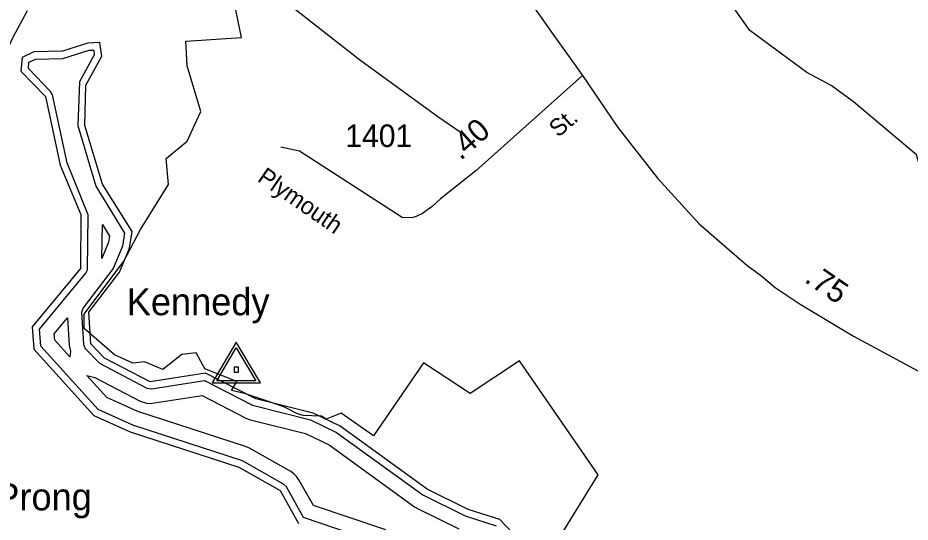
# Model space of a CAD drawing. Extents: x 2532689 to 2764727, y 536648 to 732970.
# Drawn here: x 2571409 to 2576359, y 660381 to 663175 of the extents above; entities that cross this region are included whole.
import ezdxf

# ---------------------------------------------------------------- set-up
doc = ezdxf.new("R2010")
doc.units = 0
for name, color, linetype in [('Exist Boundary Political City Limit New', 7, 'Continuous'), ('Exist Hydrographic Buffer Line', 7, 'Continuous'), ('Exist Hydrographic Creek Single Shore', 7, 'Continuous'), ('Exist Hydrographic River Shore', 7, 'Continuous'), ('Exist Road Primary US Divided Attributed', 7, 'Continuous'), ('Exist Road Primary US Mileage Hundredths English Label', 7, 'Continuous'), ('Exist Road Primary US UnDivided 4 Lane Attributed', 7, 'Continuous'), ('Exist Road Secondary Mileage Hundredths English Label', 7, 'Continuous'), ('Exist Road Secondary Type 51 Attributed', 7, 'Continuous'), ('Exist Road Secondary Type 51 Label', 7, 'Continuous'), ('Exist Road Secondary Type 51 Number Label', 7, 'Continuous'), ('Exist Survey Geodetic Marker CELL', 7, 'Continuous'), ('Exist Survey Geodetic Marker Label', 7, 'Continuous'), ('Exist Utilities Electrical Transmission Line', 7, 'Continuous'), ('Map Preparation Boundary City Limit Buffer Line', 7, 'Continuous')]:
    doc.layers.add(name, color=color, linetype=linetype)

msp = doc.modelspace()

# ---------------------------------------------------------------- linework, layer by layer
at = {"layer": 'Exist Boundary Political City Limit New'}
msp.add_lwpolyline([(2573288.5, 658471.1), (2574628.5, 660643.2), (2574192.5, 661274.3), (2573919.2, 661093.8), (2573660.5, 661264.6), (2573382.5, 660859.6), (2573203.5, 660984.2), (2573119.5, 660952.4), (2573093, 660968), (2572993, 660971.9), (2572960.8, 660981.4), (2572884.2, 661019.9), (2572783.5, 661055.9), (2572666.5, 661093.6), (2572594.2, 661110.3), (2572624, 661160.1), (2572445.8, 661230.4), (2572398, 661319.7), (2572318.5, 661310.2), (2572213.2, 661227.4), (2572111.2, 661269), (2572047.5, 661262.7), (2571945.8, 661307.4), (2571777, 661454.2), (2571777.2, 661533.9), (2571997.2, 661826.9), (2572089.8, 662002.1), (2572246, 662251.6), (2572232.5, 662395.6), (2572349, 662491.6), (2572424.2, 662656.1), (2572349, 662909.8), (2572342, 663046.9), (2572650.5, 663067.4), (2572568.2, 663465.1)], dxfattribs=at)
at = {"layer": 'Exist Hydrographic Buffer Line'}
for points in [[(2573435, 660257.6), (2572994.4, 660407.3), (2572898.8, 660576.8), (2572884, 660591.8), (2572655.8, 660720.7), (2572046.4, 660918.8), (2571854.9, 661004.8), (2571536.6, 661355.9), (2571529.3, 661450.4), (2571786.8, 661760.6), (2571795.4, 661779.2), (2571798.9, 662084.7), (2571683.3, 662371.5), (2571602.1, 662748.7), (2571591.4, 662768.3), (2571468.2, 662894.3), (2571471, 662929.1), (2571508.3, 662947.4), (2571658.7, 662950.4), (2571804.9, 662995.8), (2571830.3, 662996.7), (2571833.4, 662970.9), (2571750.9, 662821.2), (2571741.9, 662579.2), (2571841.8, 662242.6), (2572001.9, 661983.1), (2571990.2, 661910.1), (2571938.1, 661785.8), (2571771.2, 661569.5), (2571763, 661545.1), (2571773.9, 661365.8), (2571783.3, 661342.6), (2571862.3, 661261.4), (2572125.6, 661122.9), (2572150.2, 661118.9), (2572444.2, 661165.4), (2572710.8, 661028.3), (2573033.3, 660947), (2573177.5, 660877.7), (2573656.5, 660531.6), (2573890.2, 660415.9), (2574062.1, 660361.4)], [(2571875.4, 661842.9), (2571878.3, 662030.4), (2571918.2, 661966.3), (2571912.7, 661932.3), (2571875.4, 661842.9)], [(2571697.8, 661297.2), (2571614.2, 661389.4), (2571611.5, 661424.4), (2571684.9, 661512.8), (2571694.3, 661360.8), (2571701.3, 661327.2), (2571697.8, 661297.2)], [(2573450.2, 660338.6), (2573049.1, 660473.3), (2572968.5, 660616.1), (2572956, 660634.3), (2572941.3, 660649.2), (2572924, 660661.2), (2572695, 660790.3), (2572673, 660800), (2572075.3, 660993.5), (2571903.1, 661070.9), (2571791.7, 661193.5), (2571835.8, 661182.8), (2572088.6, 661051.8), (2572123.3, 661040.2), (2572144, 661038.4), (2572431.1, 661082.3), (2572674.1, 660957.2), (2572699.9, 660947.5), (2573006, 660871.3), (2573136.3, 660808.7), (2573609.7, 660466.7), (2573626.9, 660456.3), (2573855, 660344)]]:
    msp.add_lwpolyline(points, dxfattribs=at)
at = {"layer": 'Exist Hydrographic Creek Single Shore'}
msp.add_lwpolyline([(2578567.1, 660384.2), (2578054, 660658.9), (2577522.1, 661015), (2577179.1, 661066.7), (2576986.1, 661144.3), (2576876, 661235.1), (2576658, 661699), (2576595.1, 661929.6), (2576466.1, 662177.2), (2576394.1, 662417.2), (2576044.8, 662709.4), (2575921.1, 662800.5), (2575786, 662872.1), (2575470, 663106.3), (2575191.8, 663499.1)], dxfattribs=at)
at = {"layer": 'Exist Hydrographic River Shore'}
for points in [[(2573680.1, 660564), (2573198, 660912.2), (2573047.1, 660984.9), (2572729, 661063.9), (2572451, 661207), (2572144, 661158.4), (2571891, 661289.3), (2571814.1, 661368.3), (2571803, 661545.1), (2571973, 661765.4), (2572029, 661899.1), (2572043.9, 661991.5), (2571879.9, 662254.1), (2571781.9, 662578.5), (2571786, 662801.9), (2571875, 662963.1), (2571864.9, 663038.2), (2571797.9, 663035.5), (2571658, 662990.4), (2571498.9, 662987.3), (2571432.9, 662955.1), (2571426.9, 662879.3), (2571562.9, 662740.3), (2571644.9, 662359.5), (2571758.9, 662085), (2571756.1, 661786.2), (2571488, 661463.4), (2571497.9, 661339.1), (2571830.9, 660971.7), (2572032.1, 660881.4), (2572635.9, 660685.9), (2572863.9, 660557.2), (2572967.1, 660374.3)], [(2576655.6, 658688.6), (2576500.1, 658695.2), (2576231.1, 658815.6), (2575872.1, 658833.9), (2575654.1, 658926.8), (2575291.2, 659187.9), (2575229, 659352.9), (2575145.2, 659392.1), (2575072.2, 659307.1), (2574981.1, 659264), (2574904, 659329.9), (2574959.2, 659496.2), (2574957.1, 659614.4), (2574414.1, 660137.3), (2574254, 660216.2), (2574084, 660396.5), (2573908.1, 660451.7), (2573680.1, 660564)]]:
    msp.add_lwpolyline(points, dxfattribs=at)
at = {"layer": 'Exist Road Primary US Divided Attributed'}
msp.add_lwpolyline([(2570506.1, 656883.8), (2570577.7, 657493.4), (2570647.2, 658097.9), (2570707.6, 658658.4), (2570770, 659205.6), (2570833.4, 659756.9), (2570893.7, 660286.7), (2570954.1, 660828.8), (2571024.6, 661436.3), (2571090.6, 662024.9), (2571109, 662193.7), (2571124.4, 662280.6), (2571141.2, 662371.2), (2571161.7, 662469.3), (2571194.4, 662587), (2571223.6, 662679.5), (2571268.6, 662814.5), (2571318.2, 662932.7), (2571384.7, 663072.8), (2571462.9, 663216.5)], dxfattribs=at)
at = {"layer": 'Exist Road Primary US UnDivided 4 Lane Attributed'}
for points in [[(2573372.7, 664507.6), (2574370.4, 663096.9), (2574541, 662856.3)], [(2574541, 662856.3), (2574738.5, 662568.1), (2574958.5, 662286.6), (2575188.7, 662033.4), (2575452.6, 661804.2), (2575529.9, 661750.3), (2575610.1, 661681.5), (2575749.2, 661589.5), (2576045.4, 661411.5), (2576522.3, 661155.1), (2576922.7, 660932.9), (2577159.3, 660797.4), (2577307.1, 660714.4), (2577686.7, 660508.3)]]:
    msp.add_lwpolyline(points, dxfattribs=at)
at = {"layer": 'Exist Road Secondary Type 51 Attributed'}
msp.add_lwpolyline([(2574541, 662856.3), (2573949.1, 662328.7), (2573753.3, 662172.7), (2573707, 662130.1), (2573653.3, 662092.2), (2573618.7, 662074.3), (2573594.7, 662068), (2573541.6, 662068.8), (2572971.4, 662436.4), (2572868.2, 662458.5)], dxfattribs=at)
at = {"layer": 'Exist Survey Geodetic Marker CELL'}
for points in [[(2572755.1, 661152.7), (2572621.1, 661378.8), (2572487.7, 661152.7)], [(2572729.2, 661164.8), (2572513.7, 661164.8), (2572621.1, 661347)], [(2572633.5, 661211.4), (2572633.5, 661239.7), (2572609.2, 661239.7), (2572609.2, 661211.4)]]:
    msp.add_lwpolyline(points, close=True, dxfattribs=at)
at = {"layer": 'Exist Utilities Electrical Transmission Line'}
msp.add_lwpolyline([(2573869, 662539.2), (2573739.4, 662626.8), (2573305.1, 662942.1), (2572947.8, 663221.2), (2572242.2, 663805.6), (2570370.7, 665202.9), (2570080.2, 665647.2), (2569932.1, 665850.3), (2569811.2, 666007.9), (2568526.5, 667863), (2567522.6, 669395.3), (2567046.9, 670188.3), (2566064.9, 671721.1), (2565805.5, 672103.9), (2564801.1, 673644.3), (2563109.8, 676365.4), (2562669.9, 677174.9), (2562227.1, 678962.3), (2561965.5, 679343.1), (2561950.4, 679811), (2561856.5, 680727.1), (2561801.9, 681160.2), (2561756.9, 681613.1), (2561725.9, 682070.5)], dxfattribs=at)
at = {"layer": 'Map Preparation Boundary City Limit Buffer Line'}
msp.add_lwpolyline([(2573288.5, 658471.1), (2574628.5, 660643.2), (2574192.5, 661274.3), (2573919.2, 661093.8), (2573660.5, 661264.6), (2573382.5, 660859.6), (2573203.5, 660984.2), (2573119.5, 660952.4), (2573093, 660968), (2572993, 660971.9), (2572960.8, 660981.4), (2572884.2, 661019.9), (2572783.5, 661055.9), (2572666.5, 661093.6), (2572594.2, 661110.3), (2572624, 661160.1), (2572445.8, 661230.4), (2572398, 661319.7), (2572318.5, 661310.2), (2572213.2, 661227.4), (2572111.2, 661269), (2572047.5, 661262.7), (2571945.8, 661307.4), (2571777, 661454.2), (2571777.2, 661533.9), (2571997.2, 661826.9), (2572089.8, 662002.1), (2572246, 662251.6), (2572232.5, 662395.6), (2572349, 662491.6), (2572424.2, 662656.1), (2572349, 662909.8), (2572342, 663046.9), (2572650.5, 663067.4), (2572568.2, 663465.1)], dxfattribs=at)

# ---------------------------------------------------------------- texts
at = {"layer": 'Exist Road Primary US Mileage Hundredths English Label'}
msp.add_text('.75', height=125, rotation=325.6289, dxfattribs=at).set_placement((2575767.1, 661715.4))
at = {"layer": 'Exist Road Secondary Mileage Hundredths English Label'}
msp.add_text('.40', height=125, rotation=41.7078, dxfattribs=at).set_placement((2573865.6, 662381.8))
at = {"layer": 'Exist Road Secondary Type 51 Label'}
for s, rotation, p in [('St.', 40.9046, (2574407.2, 662509.1)), ('Plymouth', 325.3746, (2572732.6, 662274.3))]:
    msp.add_text(s, height=95, rotation=rotation, dxfattribs=at).set_placement(p)
at = {"layer": 'Exist Road Secondary Type 51 Number Label'}
msp.add_text('1401', height=125, rotation=359.94, dxfattribs=at).set_placement((2573225.5, 662460.1))
at = {"layer": 'Exist Survey Geodetic Marker Label'}
for s, p in [('Kennedy', (2572013.6, 661527.5)), ('Prong', (2571284.6, 660446.6))]:
    msp.add_text(s, height=150, dxfattribs=at).set_placement(p)

doc.saveas('drawing.dxf')
